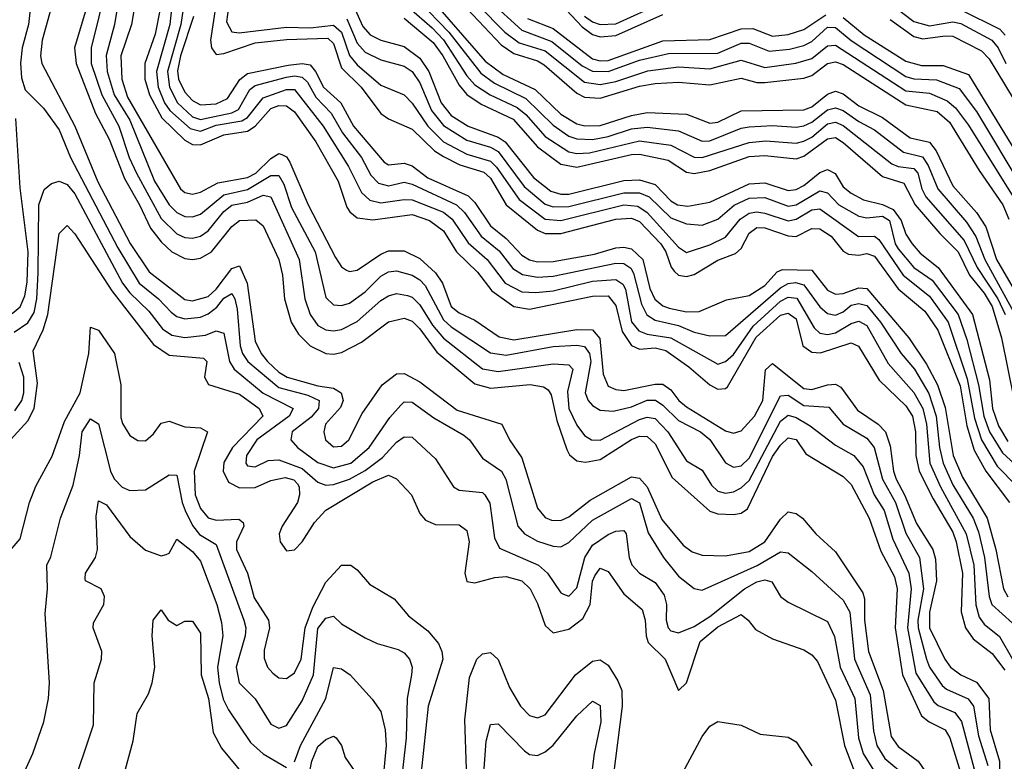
# Model space of a CAD drawing. Header units: inches. Extents: x 501365 to 657855, y 482276 to 547543.
# Tile 263 of 656: x 585329 to 587841, y 486810 to 488702. Entities that reach past the tile are written whole.
import ezdxf

# ---------------------------------------------------------------- set-up
doc = ezdxf.new("R2010")
doc.units = ezdxf.units.IN
doc.header["$MEASUREMENT"] = 0
doc.layers.add('A5488', color=7, linetype='Continuous')

msp = doc.modelspace()

# ---------------------------------------------------------------- linework, layer by layer
at = {"layer": 'A5488', "color": 5}
for points, elevation in [([(585430.6, 488810), (585385.9, 488650), (585381.7, 488610), (585385.2, 488590), (585469.7, 488430), (585528.2, 488288.2), (585610.8, 488130.8), (585658.9, 488058.9), (585750, 487988.3), (585770, 487984.6), (585810, 487995.4), (585830, 488014.5), (585870, 488067), (585890, 488074.3), (585909.4, 488029.4), (585930, 487881.4), (585945.1, 487850), (585961.1, 487830), (585990, 487802.9), (586011.2, 487790), (586090, 487767.4), (586130, 487761.5), (586149.4, 487750), (586154.1, 487730), (586147.4, 487712.6), (586109.4, 487670), (586104.7, 487650), (586109.2, 487630), (586130, 487612.1), (586150, 487613.5), (586168.4, 487630), (586202.8, 487697.2), (586253.4, 487770), (586290, 487798.4), (586310, 487799.1), (586350, 487778), (586445.4, 487705.4), (586558.9, 487670), (586578.7, 487630), (586610, 487584.2), (586650, 487455.9), (586670, 487431.9), (586685.4, 487425.4), (586710, 487424.2), (586730, 487433.7), (586784.3, 487475.7), (586890, 487535.7), (586910, 487532.5), (586929.8, 487510), (586967.1, 487427.1), (587021.6, 487361.6), (587044.3, 487344.3), (587070, 487335.6), (587130, 487334.2), (587190, 487345), (587230, 487369.5), (587270, 487427.3), (587290, 487446.1), (587310, 487441.9), (587326.2, 487430), (587360.4, 487390), (587410, 487344.5), (587479.8, 487239.8), (587484.5, 487224.5), (587484.8, 487170), (587494.6, 487090), (587532.4, 486990), (587552.7, 486872.7), (587570, 486847.3), (587621.1, 486810), (587663.1, 486750)], 2280), ([(585516.2, 488790), (585469, 488630), (585473.3, 488590), (585522.6, 488462.6), (585556.9, 488396.9), (585596.7, 488296.7), (585635, 488230), (585662.9, 488170), (585690, 488135.2), (585717.3, 488110), (585750, 488092.6), (585770, 488090.1), (585790, 488093.9), (585818.3, 488110), (585870, 488174.7), (585890, 488189.8), (585931.5, 488191.5), (585950, 488176.1), (585990, 488090), (585999.5, 488050), (586004.2, 487990), (586021.8, 487930), (586040, 487900), (586070, 487869.8), (586110, 487850.6), (586130, 487848.5), (586150, 487852.5), (586201.1, 487878.9), (586270, 487931.2), (586310, 487940.2), (586330, 487932.9), (586350, 487913.2), (586393.4, 487853.4), (586490, 487773.1), (586530, 487762.1), (586631, 487771), (586665.1, 487765.1), (586677.2, 487757.2), (586684.9, 487744.9), (586699.5, 487679.5), (586725.2, 487605.2), (586731.8, 487591.8), (586750, 487576.7), (586772.8, 487572.8), (586810, 487579.9), (586890, 487631.1), (586910, 487638.9), (586930, 487638.6), (586950, 487620.1), (586993.7, 487533.7), (587090, 487447.7), (587110, 487441.4), (587150, 487439.3), (587170, 487442.9), (587185.9, 487454.1), (587250, 487587.4), (587270, 487616.2), (587290, 487635), (587310, 487630.8), (587334.4, 487594.4), (587430, 487536.5), (587450, 487516.3), (587495.9, 487430), (587526.1, 487346.1), (587560.8, 487280.8), (587567.8, 487250), (587562.6, 487150), (587581.5, 487030), (587630, 486925.4), (587649.1, 486910), (587690, 486890.4), (587701.8, 486870), (587733.1, 486770)], 2320), ([(585550.6, 488789.4), (585511.1, 488630), (585511.7, 488590), (585538.5, 488510), (585581.9, 488430), (585608.1, 488350), (585626.6, 488310), (585690, 488195.1), (585730, 488155.3), (585750, 488146.2), (585770, 488144.3), (585790, 488149.5), (585810, 488162.9), (585850, 488212.7), (585870, 488228.7), (585910, 488236.5), (585950, 488254.5), (585970, 488250.1), (586042.3, 488090), (586056.1, 487990), (586069.7, 487949.7), (586090, 487921.7), (586110, 487910.4), (586130, 487907.9), (586150, 487911.7), (586190, 487931.9), (586250, 487985.5), (586270, 487997.8), (586290, 488003.2), (586318.6, 487998.6), (586330, 487993.9), (586350, 487974.4), (586382.5, 487922.5), (586410, 487889.3), (586510, 487810.8), (586550, 487804), (586690, 487824.1), (586730, 487821.5), (586740.5, 487810), (586726.8, 487753.2), (586730.3, 487710), (586750, 487667.4), (586770, 487641.3), (586787.8, 487630), (586810, 487628.9), (586910, 487681.8), (586930, 487687.9), (586950, 487684), (586982.3, 487650), (587030, 487576), (587070, 487552.5), (587094.4, 487514.4), (587110, 487499.3), (587130, 487494.1), (587150, 487496.9), (587170, 487507.8), (587190, 487526.6), (587270, 487677.6), (587290, 487692.9), (587310, 487687.2), (587345.4, 487665.4), (587410, 487616.7), (587456.9, 487590), (587481.2, 487561.2), (587509.4, 487490), (587534.2, 487450), (587556.3, 487376.3), (587597.7, 487290), (587603.4, 487250), (587594, 487150), (587615, 487035), (587661.5, 486961.5), (587672.5, 486952.5), (587714.6, 486934.6), (587731.5, 486911.5), (587764.5, 486790)], 2340), ([(585837.3, 488790), (585815.9, 488650), (585817.9, 488630), (585830, 488613.2), (585850, 488615.5), (585930, 488643.1), (586010, 488651.8), (586115.2, 488655.2), (586130, 488640.9), (586150, 488579.3), (586199.9, 488530), (586250, 488462.9), (586270, 488448.8), (586330, 488422.6), (586387.5, 488367.5), (586410, 488352.7), (586451.9, 488331.9), (586513.2, 488313.2), (586530, 488297.9), (586570.3, 488230), (586650, 488164.8), (586670, 488156.8), (586710, 488156.1), (586850, 488193.3), (586890, 488195.8), (586910, 488186.7), (586964.9, 488130), (586977.1, 488110), (586990.9, 488070.9), (586999.7, 488059.7), (587010, 488050.3), (587030, 488046.6), (587050, 488051.9), (587110, 488088.4), (587155, 488105), (587170, 488118.3), (587190, 488157.7), (587210, 488171.7), (587230, 488171), (587290, 488150.2), (587310, 488148.7), (587350, 488169.3), (587370, 488168.2), (587399.2, 488150), (587430, 488111.6), (587443.6, 488103.6), (587470, 488101.4), (587490, 488105.3), (587510, 488098.8), (587570, 488015.4), (587638.3, 487958.4), (587671.5, 487910), (587728.1, 487768.1), (587745.5, 487665.5), (587763.8, 487603.8), (587793.7, 487550), (587854.6, 487470)], 2520), ([(585871.5, 488810), (585856.7, 488696.7), (585870, 488670.9), (585888.8, 488668.8), (586010, 488683.1), (586070, 488681.1), (586130, 488687.7), (586150, 488670.1), (586170, 488610.8), (586190, 488587), (586250, 488535.2), (586310, 488510.5), (586330, 488489.2), (586370.6, 488430), (586410, 488390.6), (586470, 488359.2), (586530, 488341.2), (586545.5, 488325.5), (586602.9, 488242.9), (586670, 488193.2), (586710, 488189.5), (586870, 488229.2), (586906.4, 488226.4), (586930, 488210), (587010, 488121.2), (587030, 488108.1), (587090, 488127.4), (587130, 488147.1), (587167, 488193), (587190, 488208.1), (587210, 488212), (587230, 488208.2), (587290, 488188.7), (587310, 488192.8), (587350, 488217.2), (587370, 488219.2), (587469.1, 488149.1), (587510, 488149.3), (587521.3, 488141.3), (587582.8, 488050), (587650, 487996.4), (587698.1, 487930), (587746, 487786), (587765.3, 487685.2), (587783.1, 487630), (587823.1, 487563.1), (587872.5, 487512.5)], 2540), ([(586264.2, 488784.3), (586381.5, 488681.5), (586410, 488650.9), (586470, 488558.7), (586490, 488535.8), (586529.1, 488510), (586597.8, 488477.8), (586619.9, 488459.9), (586670, 488403.8), (586730, 488365), (586750, 488360.7), (586782.6, 488362.6), (586910, 488392.9), (586990, 488381.6), (587050, 488350.9), (587070, 488350.2), (587190, 488388.9), (587232.9, 488392.9), (587310, 488386.9), (587330, 488392.2), (587350, 488402.6), (587390, 488436.2), (587410, 488440.6), (587430, 488432.3), (587554.2, 488334.2), (587570, 488327.5), (587610, 488322.2), (587620.4, 488310), (587630.6, 488270.6), (587641.2, 488250), (587738.4, 488138.4), (587772.2, 488070), (587824.6, 487990), (587843.3, 487950)], 2640), ([(586366.2, 488770), (586516.5, 488596.5), (586562.4, 488562.4), (586644, 488524), (586710, 488461.3), (586750, 488436.1), (586770.9, 488430.9), (586810, 488431.8), (586890, 488457.5), (586930, 488465.1), (587030, 488461.3), (587090, 488438), (587110, 488440.5), (587170, 488469.8), (587330, 488472), (587350, 488479.5), (587390, 488511.9), (587410, 488519.2), (587430, 488512.6), (587470, 488481.8), (587530, 488452.4), (587600.8, 488400.8), (587650, 488389.5), (587667.1, 488367.1), (587710, 488277.7), (587770.4, 488210.4), (587793.8, 488173.8), (587820.8, 488090), (587910, 487937.5)], 2680), ([(585358.1, 488750), (585351.2, 488690), (585335.3, 488630), (585331.3, 488591.3), (585333.6, 488553.6), (585343.3, 488523.3), (585390, 488476), (585430, 488420.7), (585458.9, 488350), (585579.7, 488119.8), (585633.9, 488030), (585683.5, 487990), (585715.4, 487955.4), (585730, 487944.4), (585750, 487938.3), (585790, 487943), (585810, 487951.7), (585831.6, 487968.4), (585850, 487991.2), (585870, 488003.3), (585878.1, 487990), (585883.4, 487963.4), (585891.3, 487870), (585897.1, 487850), (585911, 487830), (585990, 487763.9), (586063.8, 487743.8), (586092.6, 487730), (586091.3, 487710), (586072.3, 487687.7), (586024, 487650), (586020.8, 487630), (586037.9, 487610), (586090, 487571.9), (586130, 487558.6), (586173.4, 487570), (586220.5, 487610), (586273.4, 487686.6), (586301.4, 487718.6), (586310, 487726.8), (586330, 487726.2), (586385.7, 487685.7), (586462.1, 487642.1), (586476.4, 487630), (586510, 487582.8), (586558.4, 487550), (586569.6, 487529.6), (586600.3, 487410), (586617.3, 487390), (586650, 487371.7), (586690, 487358.4), (586710, 487357.3), (586730, 487368.2), (586790, 487424.6), (586890, 487480.4), (586910, 487469.6), (586932.3, 487392.3), (586971.7, 487330), (587010, 487282.5), (587050, 487250.7), (587070, 487246.3), (587210.4, 487309.6), (587270, 487343.8), (587282.9, 487342.9), (587290, 487341.7), (587350, 487294.2), (587430, 487220.9), (587446.6, 487190), (587459.1, 487070), (587499.1, 486979.1), (587507.3, 486887.3), (587515.7, 486850), (587536.5, 486816.5), (587591.3, 486771.3)], 2260), ([(585581.8, 488758.2), (585571.2, 488690), (585549.3, 488610.7), (585552.3, 488570), (585570.2, 488510), (585610, 488445.5), (585673.1, 488290), (585710, 488229.2), (585730, 488210.3), (585750, 488199.9), (585770, 488198.7), (585790, 488206), (585850, 488255.5), (585910, 488268.5), (585970, 488304.3), (585990, 488304.2), (586002.6, 488282.6), (586022.8, 488222.8), (586083, 488110), (586110, 487993.4), (586130, 487974.3), (586150, 487972.8), (586170, 487978.4), (586210, 488008), (586250, 488047.8), (586270, 488058.9), (586290, 488061), (586330, 488050.1), (586350, 488038.3), (586363.6, 488023.6), (586410, 487936), (586430, 487917.9), (586530, 487851.9), (586570, 487845.7), (586690, 487867.9), (586750, 487871.9), (586770, 487868.2), (586782.7, 487850), (586786.1, 487830), (586771.8, 487750), (586779.5, 487730), (586790, 487717.9), (586810, 487705.8), (586843.2, 487703.2), (586890, 487714.3), (586930, 487730.8), (586950.9, 487730.9), (586970, 487718.8), (587010, 487679.6), (587066, 487650), (587090, 487630.9), (587130, 487571.3), (587150, 487560.1), (587170, 487563.4), (587190, 487583.2), (587270, 487742.3), (587290, 487744), (587330, 487717.4), (587393.1, 487713.1), (587430, 487669.7), (587490, 487634.6), (587508.9, 487610), (587530.6, 487530), (587563.3, 487470), (587590, 487391.7), (587624.5, 487330), (587635.3, 487250), (587620.3, 487170), (587621.1, 487150), (587642.5, 487070), (587650, 487049.7), (587682.7, 487002.7), (587693.4, 486993.4), (587748.9, 486969), (587762.2, 486950), (587775, 486875), (587798.9, 486798.9)], 2360), ([(586346.3, 488750), (586424, 488670), (586505.3, 488565.3), (586540.2, 488540.2), (586620.6, 488500.6), (586690, 488433), (586730, 488404.9), (586750, 488397.7), (586790, 488396), (586830, 488403.6), (586890, 488423.6), (586930, 488428), (587010, 488418.7), (587070, 488391.8), (587090, 488392.5), (587170, 488425.3), (587190, 488428.8), (587250, 488431.9), (587310, 488427.9), (587330, 488431.5), (587350, 488440.8), (587390, 488471.9), (587410, 488477.2), (587430, 488470.6), (587470, 488442), (587510, 488421), (587584, 488364), (587632.2, 488352.2), (587646.8, 488330), (587671.3, 488270), (587745, 488185), (587768.5, 488148.5), (587791.8, 488090), (587879.4, 487930)], 2660), ([(586499, 488739), (586566.7, 488670), (586603.2, 488643.2), (586670, 488622.4), (586770, 488542.4), (586810, 488536.4), (586850, 488544.7), (586931.5, 488571.5), (587010, 488581.8), (587090, 488576.3), (587170, 488598.3), (587230, 488580.4), (587309.1, 488590.9), (587350, 488602.7), (587390, 488634.9), (587410, 488637.1), (587590, 488520.6), (587650, 488514.4), (587695.1, 488495.1), (587716.7, 488476.7), (587750, 488432.7), (587863.7, 488250)], 2740), ([(586527.2, 488750), (586610, 488675.1), (586686.7, 488646.7), (586764.4, 488584.4), (586790, 488571), (586830, 488569.7), (586910, 488598.6), (586984.4, 488615.6), (587110, 488617), (587170, 488642.4), (587190, 488642.4), (587241.5, 488621.5), (587292.9, 488627.1), (587330, 488636), (587350, 488646.1), (587390, 488683.3), (587410, 488682.2), (587450, 488648.9), (587590, 488557.4), (587610, 488551.1), (587668.4, 488548.4), (587726.2, 488526.2), (587770, 488468.1), (587888.2, 488270)], 2760), ([(586710, 488741.3), (586763.8, 488683.8), (586790, 488664.4), (586810, 488658.3), (586850, 488661.5), (586970, 488714.9)], 2820), ([(586770, 488711.1), (586790, 488696.2), (586810, 488689.6), (586850, 488691.7), (586970, 488745.9)], 2840), ([(587557.2, 488737.2), (587610, 488697.2), (587650, 488686.6), (587710, 488696.1), (587730, 488692), (587809.5, 488649.5), (587825.3, 488630), (587845.3, 488590)], 2840), ([(585621.1, 488730), (585614.4, 488690), (585587.2, 488610), (585589.6, 488550), (585604, 488504), (585739.1, 488270), (585750, 488260.8), (585770, 488256.9), (585790, 488262.1), (585834.2, 488285.8), (585910, 488299.7), (585931.8, 488310), (585970, 488348), (585990, 488360.4), (585997.8, 488357.8), (586010, 488352.4), (586018.6, 488338.6), (586065, 488230), (586135.1, 488095.1), (586150, 488071.5), (586163, 488063), (586170, 488059.7), (586190, 488062.7), (586250, 488103.7), (586270, 488112.3), (586310, 488112.2), (586350, 488092.5), (586390, 488056.1), (586407.9, 488030), (586430.1, 487970), (586450, 487953.7), (586490, 487935.3), (586552.4, 487892.4), (586590, 487885.4), (586750, 487911.8), (586790, 487910.7), (586808.9, 487888.9), (586817.6, 487797.6), (586830, 487767.2), (586850, 487758), (586870, 487755.8), (586950, 487772.1), (586970, 487772.2), (586990, 487757.3), (587010.3, 487730.3), (587030, 487714.1), (587130, 487652.8), (587150, 487647), (587170, 487652.8), (587203.7, 487690), (587225.3, 487730), (587231.5, 487808.5), (587250, 487824.8), (587330, 487761.3), (587350, 487758.6), (587390, 487770.5), (587410, 487771.8), (587424.2, 487764.2), (587466.1, 487706), (587519.5, 487670), (587538.2, 487650), (587550, 487614.7), (587558.2, 487550), (587564.8, 487530), (587586.5, 487490), (587616.8, 487416.8), (587658.8, 487350), (587665.6, 487325.6), (587668.2, 487270), (587649.8, 487190), (587650, 487150), (587689, 487070), (587703.6, 487050), (587730, 487030.1), (587770, 487011.8), (587801.3, 486970), (587805, 486890), (587828.8, 486810), (587830, 486730)], 2380), ([(585687.2, 488730), (585674.8, 488665.2), (585648.3, 488590), (585648.4, 488550), (585660, 488510), (585691.7, 488451.7), (585750, 488394.6), (585770, 488383.6), (585790, 488382.7), (585850, 488408.3), (585910, 488417.4), (585929.6, 488430.4), (585970, 488475.2), (585990, 488483.1), (586010, 488482.6), (586030, 488467.1), (586084.3, 488390), (586141.4, 488290), (586163.8, 488223.8), (586171.3, 488211.3), (586190, 488196.4), (586230, 488191.6), (586330, 488204.9), (586374.3, 488190), (586410, 488163), (586443.1, 488110), (586497.4, 488057.4), (586533.3, 488010), (586590, 487970), (586630, 487963.6), (586790, 487996.6), (586830, 487997.3), (586850, 487972.7), (586866.2, 487906.3), (586890, 487870.4), (586910, 487861.2), (586950, 487864.5), (586977.6, 487857.6), (587036.3, 487816.3), (587090, 487770.3), (587110, 487759.4), (587130, 487760.7), (587134.5, 487765.5), (587208.1, 487891.9), (587270, 487948), (587290, 487953.3), (587310, 487938.3), (587327.1, 487870), (587350, 487853.3), (587371.8, 487851.8), (587450, 487877.2), (587469, 487869), (587521.9, 487781.9), (587590, 487716.4), (587606.6, 487690), (587614.2, 487650), (587615.6, 487590), (587624.1, 487550), (587659.3, 487479.3), (587710, 487394), (587718.3, 487370), (587734.5, 487290), (587730.8, 487190.8), (587742, 487150), (587762, 487122), (587810, 487085), (587842.3, 487042.3)], 2420), ([(585716.5, 488730), (585711.6, 488690), (585677.6, 488570), (585682.3, 488530), (585698.8, 488490), (585712.2, 488470), (585764, 488424), (585790, 488417.8), (585830, 488432.8), (585895.7, 488444.3), (585910, 488452.5), (585950, 488502.6), (586010, 488524.2), (586030, 488523.6), (586102.9, 488430), (586167.6, 488327.6), (586201.4, 488261.4), (586221.9, 488241.9), (586250, 488235), (586310, 488243.6), (586330, 488242.3), (586410.6, 488210.6), (586432.7, 488192.7), (586472.8, 488132.8), (586521.7, 488090), (586567.8, 488030), (586610, 488007.8), (586645.6, 488005.6), (586690, 488010.4), (586790, 488034.4), (586850, 488039.4), (586867.5, 488027.5), (586874.4, 488014.4), (586890, 487930.7), (586908.4, 487908.4), (586930, 487900), (586990.5, 487890.5), (587110, 487822.9), (587130, 487830.1), (587150, 487847.3), (587200.1, 487919.9), (587270, 487983.6), (587290, 487994), (587311.7, 487991.7), (587355.6, 487915.6), (587370, 487902), (587390, 487898.8), (587410, 487902.7), (587450, 487926.7), (587470, 487932.4), (587490, 487921.9), (587544.4, 487824.4), (587610, 487750.7), (587633.6, 487710), (587642.6, 487670), (587651.1, 487570), (587678, 487510), (587744.1, 487390), (587763.5, 487310), (587768.8, 487208.9), (587777.1, 487177.1), (587790, 487159.9), (587828.5, 487128.5), (587862.2, 487070)], 2440), ([(585745.9, 488730), (585740.3, 488690), (585705.8, 488570), (585710.9, 488530), (585731.4, 488490), (585770, 488454.1), (585790, 488447.7), (585810, 488451.3), (585870, 488464.6), (585887.5, 488472.5), (585916.5, 488523.5), (585930, 488534), (586010, 488555.1), (586030, 488558.5), (586050, 488555.7), (586062.9, 488542.9), (586084.4, 488504.4), (586123.8, 488463.8), (586152.9, 488412.9), (586201.4, 488350), (586225.1, 488305.1), (586244.5, 488284.5), (586270, 488277.9), (586310, 488287), (586330, 488282.4), (586443, 488230), (586463.9, 488210), (586506.1, 488150), (586552, 488112), (586587.1, 488067.1), (586612.1, 488052.1), (586650, 488045.1), (586690, 488047.4), (586850, 488080.9), (586870, 488079.9), (586888.2, 488068.2), (586895.3, 488055.3), (586915.8, 487975.8), (586928.7, 487948.7), (586950, 487935.7), (587010, 487921.7), (587050, 487904.3), (587090, 487895.7), (587130, 487896.4), (587270, 488018.2), (587290, 488028.5), (587308.4, 488031.6), (587330, 488025.3), (587370, 487969.4), (587390, 487952.4), (587410, 487948.3), (587430, 487956.7), (587450, 487973.3), (587470, 487978.2), (587490, 487972.7), (587524.9, 487930), (587577.7, 487850), (587612, 487810), (587648.5, 487748.5), (587667.3, 487690), (587675.5, 487610), (587685, 487570), (587710, 487515.3), (587761.3, 487430), (587775.3, 487395.3), (587790.8, 487330), (587802.4, 487230), (587809.2, 487210), (587862.3, 487162.3)], 2460), ([(586183.9, 488730), (586204.3, 488684.3), (586223, 488663), (586250, 488649.6), (586310, 488633.2), (586350, 488603.9), (586372.6, 488570), (586403.9, 488490), (586430, 488457.9), (586473.5, 488430), (586550, 488402), (586567.3, 488390), (586639.6, 488299.6), (586684.4, 488264.4), (586710, 488256.9), (586730, 488256.9), (586870, 488291.3), (586910, 488293.6), (586950, 488281.3), (586990, 488240.2), (587007.3, 488230), (587033.6, 488226.4), (587090, 488236), (587190, 488283.5), (587230, 488285.3), (587290, 488266.5), (587310, 488268.6), (587330, 488279), (587370, 488312.5), (587390, 488319.9), (587409.5, 488309.5), (587430, 488275.2), (587450, 488259.7), (587482.2, 488242.2), (587530.7, 488230.7), (587557.5, 488217.5), (587578.3, 488190), (587590, 488154.9), (587606.1, 488130), (587626.4, 488106.4), (587672.7, 488070), (587760, 487950), (587802.9, 487782.9), (587810.7, 487710), (587825.9, 487665.9), (587850, 487626)], 2580), ([(586470.4, 488730), (586557.7, 488637.7), (586590, 488615.3), (586650, 488596.9), (586667, 488587), (586750, 488514.2), (586770, 488503.9), (586810, 488501.4), (586910, 488532.6), (586950, 488538.8), (587010, 488543), (587090, 488536), (587170, 488552.6), (587210, 488541.6), (587230, 488541.4), (587330, 488552.7), (587350, 488559.5), (587390, 488590.2), (587410, 488594.4), (587430, 488587.7), (587590, 488484.7), (587670, 488467.9), (587700.9, 488440.9), (587776.8, 488316.8), (587837.7, 488230), (587853, 488193)], 2720), ([(586624.8, 488704.8), (586690, 488679.8), (586790, 488602.1), (586810, 488596.9), (586830, 488598.1), (586970, 488647.8), (587090, 488651.3), (587170, 488678.6), (587199.1, 488679.1), (587250, 488660.2), (587290, 488663.9), (587330, 488676.8), (587386, 488714)], 2780), ([(587730, 488727.2), (587830, 488678), (587842.9, 488662.9)], 2860), ([(585772.2, 488710), (585739.1, 488610), (585731.5, 488571.5), (585733.8, 488550), (585750, 488516.7), (585770, 488495.4), (585790, 488484.5), (585830, 488487.5), (585859, 488501), (585890.5, 488549.5), (585910, 488564.7), (586014.1, 488585.9), (586050, 488590), (586070, 488586.9), (586084, 488570), (586104.4, 488530), (586148, 488490), (586180.7, 488430), (586258.5, 488338.5), (586270, 488331.6), (586310, 488336.3), (586330, 488329.1), (586370, 488298.7), (586472.9, 488252.9), (586490, 488235.7), (586530, 488175.7), (586570, 488143.9), (586610, 488100.8), (586630, 488089.4), (586650, 488084.4), (586690, 488084.7), (586795.9, 488104.1), (586850, 488119.7), (586870, 488121.8), (586890, 488117.3), (586918.6, 488090), (586936.5, 488016.5), (586949.1, 487989.1), (586970, 487971.7), (586986, 487966), (587030, 487956.9), (587062.6, 487957.4), (587132.7, 487987.3), (587190, 487998.1), (587230, 488023.5), (587261.3, 488058.7), (587275.2, 488064.8), (587350, 488062.9), (587390, 488012), (587410, 488001.8), (587430, 488003.7), (587470, 488018.2), (587490, 488015.8), (587597.9, 487890), (587642.9, 487822.9), (587670.3, 487770), (587690, 487712.6), (587710.3, 487590), (587734.5, 487534.5), (587797.4, 487430), (587819.2, 487350), (587839, 487250), (587849.7, 487229.7)], 2480), ([(586164, 488704), (586190, 488641.9), (586210, 488619.3), (586250, 488599.2), (586310, 488583.2), (586330, 488570.1), (586350, 488541.1), (586380, 488470), (586410, 488432.3), (586470, 488394.6), (586530, 488376.3), (586550, 488365.8), (586616, 488276), (586670, 488231.2), (586690, 488224.6), (586730, 488225), (586870, 488260), (586910, 488260.6), (586934.9, 488250), (586990, 488196.3), (587030, 488180.9), (587070, 488177.6), (587110, 488193.2), (587151.6, 488228.4), (587190, 488247), (587230, 488248.2), (587290, 488226.1), (587310, 488229.7), (587370, 488265.6), (587390, 488259.9), (587419, 488230), (587470, 488200.6), (587490, 488196.1), (587530, 488200.7), (587547.8, 488190), (587562.5, 488130), (587570, 488117.2), (587610, 488070), (587657.2, 488037.2), (587723.4, 487950), (587745.8, 487885.8), (587775.6, 487770), (587789.1, 487690), (587803.1, 487650), (587836.7, 487596.7), (587910, 487529.3)], 2560), ([(586310, 488705.9), (586384.2, 488644.2), (586408.4, 488610), (586450, 488534.6), (586470, 488510.7), (586506.6, 488486.6), (586587.8, 488447.8), (586650, 488378), (586710, 488333.5), (586750, 488325.4), (586890, 488358.3), (586910, 488359.1), (586983.7, 488343.7), (587030, 488312.9), (587050, 488309.2), (587090, 488317), (587190, 488353.2), (587230, 488355.4), (587310, 488347), (587330, 488353.7), (587390, 488398), (587410, 488401.2), (587430, 488388.7), (587530, 488302), (587584.7, 488284.7), (587613.3, 488230), (587676.4, 488156.4), (587723.3, 488110), (587752.5, 488050), (587790, 488004), (587810, 487970.1), (587834, 487890), (587866.1, 487730)], 2620), ([(587430, 488707.5), (587483.3, 488663.3), (587590, 488595.8), (587630, 488584.9), (587684.7, 488584.7), (587750, 488561.9), (587891, 488331)], 2780), ([(587550, 488702.5), (587610, 488659.5), (587632.8, 488652.8), (587690, 488661), (587710, 488659.7), (587782.8, 488622.8), (587802.4, 488602.4), (587907.8, 488427.8)], 2820), ([(585310, 487952.7), (585330.5, 487969.5), (585342.4, 487997.6), (585347.9, 488032.1), (585350.2, 488110), (585330, 488273), (585319.2, 488450)], 2260), ([(585315, 487905), (585350, 487928.3), (585365.5, 487954.5), (585372.4, 487990), (585376.4, 488056.4), (585377.6, 488230), (585391.1, 488268.9), (585410, 488283.6), (585430, 488289.7), (585450, 488281.5), (585470, 488257.3), (585591.6, 488030), (585610, 488005.1), (585658.2, 487958.2), (585693.3, 487913.3), (585717.2, 487897.2), (585750, 487891), (585802.9, 487897.1), (585830, 487908.2), (585850, 487902.4), (585864.6, 487830), (585876.4, 487810), (585950, 487749.2), (586026.9, 487710), (586016.6, 487690), (585934.2, 487630), (585907.5, 487590), (585905.9, 487570), (585910, 487564), (585930, 487561.3), (585962.5, 487577.5), (585990, 487579.3), (586050, 487556.9), (586090, 487521.6), (586110, 487514.4), (586130, 487515.7), (586170, 487529.2), (586210, 487552.1), (586254.8, 487585.2), (586290, 487623.8), (586310, 487637.7), (586330, 487636.9), (586390, 487581.5), (586436, 487510), (586450, 487501.2), (586510, 487495.3), (586516.1, 487490), (586528.4, 487468.4), (586540.1, 487380.1), (586553.2, 487353.2), (586652.7, 487310), (586675.4, 487290), (586710, 487239.5), (586716.5, 487236.5), (586730, 487230.8), (586750, 487252.5), (586770.6, 487329.4), (586790, 487361.5), (586830, 487388.5), (586850, 487396.7), (586870, 487398.4), (586876.5, 487390), (586884, 487330), (586891.1, 487311.1), (586910, 487289.6), (586950, 487265.7), (586973.2, 487233.2), (586979.3, 487210), (586978.4, 487170), (586983.6, 487150), (586990, 487142.8), (587010, 487137.5), (587050, 487153.4), (587090, 487179.4), (587177.8, 487250), (587210, 487267.7), (587230, 487273), (587247.6, 487267.6), (587270.1, 487230.1), (587290, 487215.6), (587390, 487166.6), (587407.8, 487127.8), (587422.7, 487050), (587459.5, 486970), (587469.1, 486870), (587480.9, 486830), (587507.2, 486787.3)], 2240), ([(585305.1, 487630), (585350, 487678.7), (585365.8, 487710), (585374.8, 487774.8), (585363.2, 487856.8), (585389.2, 487910.8), (585401, 487950), (585430, 488156.5), (585450, 488177), (585470, 488156), (585564.3, 488010), (585670, 487873), (585710, 487846), (585798.3, 487838.3), (585806.5, 487830), (585800.7, 487790), (585811, 487771), (585890, 487746.5), (585939.9, 487710), (585949, 487690), (585871.8, 487610), (585850, 487572.1), (585848.2, 487550), (585862.1, 487522.1), (585890, 487507.3), (585930, 487508.4), (585970, 487525.9), (586005.9, 487534.1), (586028.1, 487528.1), (586037.6, 487517.6), (586042.3, 487510), (586043.1, 487490), (586037.6, 487470), (585998.4, 487410), (585990.6, 487390), (585993.9, 487370), (586010, 487347), (586030, 487349.5), (586050, 487369.6), (586081.1, 487418.9), (586109.8, 487450.2), (586230, 487522.6), (586270, 487539.9), (586290, 487530.2), (586328.7, 487490), (586350, 487442.2), (586364.7, 487424.7), (586390, 487414.2), (586450, 487413.4), (586470, 487398.6), (586475.6, 487370), (586464.6, 487290), (586470, 487268.3), (586490, 487264.7), (586541.2, 487278.8), (586570, 487281.5), (586609.8, 487269.8), (586631.1, 487250), (586650, 487212.4), (586670, 487156.3), (586690, 487137.7), (586730, 487147.1), (586766.1, 487173.9), (586784.4, 487210), (586790, 487269), (586796.7, 487283.3), (586810, 487302.1), (586830, 487293.6), (586870, 487237.4), (586916.7, 487196.7), (586925.1, 487170), (586927.2, 487130), (586932.6, 487112.7), (586975.7, 487070), (587010, 486990.3), (587030, 487010.2), (587064.7, 487115.3), (587110, 487153.2), (587170, 487184.1), (587187.8, 487170), (587205.9, 487145.9), (587250, 487122.5), (587330, 487094.4), (587350, 487081.5), (587364.2, 487064.1), (587410, 486965.8), (587433.1, 486850), (587456.6, 486790)], 2220), ([(585289.2, 487330), (585330, 487377.7), (585353.7, 487470), (585370, 487511.5), (585411.4, 487588.6), (585443.2, 487676.8), (585483.6, 487750), (585505.6, 487850), (585510, 487917.7), (585530, 487909.4), (585570.7, 487850), (585587.3, 487770), (585587.3, 487687.3), (585591.4, 487671.4), (585610, 487641.2), (585630, 487628.4), (585650, 487627), (585670, 487645), (585690, 487672.2), (585710, 487677.9), (585750, 487663.1), (585790, 487660.6), (585807.8, 487650), (585774, 487550), (585776.7, 487490), (585790, 487454.6), (585810, 487430.7), (585830, 487425), (585887.7, 487427.7), (585898.7, 487418.7), (585900.8, 487410), (585881.7, 487370), (585882.2, 487350), (585910.3, 487290), (585927.1, 487227.1), (585963.8, 487170), (585966.4, 487150), (585953, 487093), (585952.8, 487072.8), (585961.5, 487050), (585974.9, 487034.9), (585990, 487022.6), (586010, 487021.3), (586030, 487035.1), (586047, 487070), (586056.9, 487150), (586076.9, 487203.1), (586110, 487267.2), (586150, 487310.1), (586174, 487310), (586190, 487298.4), (586221.5, 487261.5), (586284.4, 487224.4), (586320.7, 487180.7), (586370, 487142.7), (586397.4, 487110), (586406.2, 487090), (586408.2, 487070), (586371.5, 486950), (586341.1, 486670)], 2180), ([(585316.4, 487703.6), (585334, 487730), (585339.6, 487750), (585339.4, 487790), (585327.3, 487827.3)], 2240), ([(585308.4, 486710), (585362.5, 486830), (585390.4, 486910), (585402.4, 486970), (585404.9, 487010), (585393.9, 487186.1), (585399.5, 487250), (585398.5, 487310), (585408.8, 487331.2), (585433.2, 487430), (585465.4, 487514.6), (585481.4, 487590), (585488.6, 487650), (585510, 487683.9), (585530, 487670.4), (585560.9, 487550), (585570, 487530.1), (585590, 487509.1), (585610, 487500.7), (585650, 487502), (585710, 487540.6), (585730, 487539.7), (585743.2, 487470), (585751, 487450), (585770, 487411.6), (585788.1, 487388.1), (585830, 487363), (585900.8, 487170), (585905.8, 487150), (585904.6, 487130), (585881.6, 487050), (585888.5, 487010), (585930, 486968.9), (585970, 486904.2), (585990, 486894.6), (586010, 486901), (586050, 486963.6), (586078.2, 487030), (586090, 487148.6), (586110, 487174.5), (586130, 487180.1), (586150, 487160.2), (586210, 487124.4), (586241.3, 487110), (586294.7, 487094.7), (586310, 487086.3), (586323.7, 487070), (586330.1, 487050), (586328.8, 487030), (586317.4, 486970), (586314.9, 486870), (586283.5, 486590)], 2160), ([(585459.8, 486730), (585517.3, 486902.7), (585519.3, 487010), (585537.5, 487070), (585538.3, 487090), (585516.5, 487150), (585517.1, 487162.9), (585543.4, 487210), (585545.2, 487230), (585536.8, 487250), (585497.2, 487270), (585496.3, 487276.3), (585496.5, 487290), (585522.3, 487330), (585527.6, 487350), (585524.4, 487435.6), (585530, 487474), (585550, 487463.9), (585610, 487382.9), (585650, 487348.1), (585690, 487334), (585702.5, 487337.5), (585710, 487340.9), (585730, 487376.5), (585770, 487344.9), (585790, 487320.7), (585831.6, 487210), (585844.1, 487164.1), (585847.1, 487130), (585833.8, 487050), (585837.6, 487010), (585848.5, 486968.5), (585861.4, 486941.4), (585918, 486858), (585950, 486828.5), (586010, 486793.9)], 2140), ([(585599, 486790), (585618.4, 486861.6), (585628.6, 486931.4), (585657.9, 486982.1), (585667.2, 487010), (585673.7, 487050), (585667.1, 487130), (585669.9, 487170), (585690, 487196.3), (585707.4, 487170), (585730, 487155.8), (585750, 487167.1), (585770, 487167.3), (585790, 487136.5), (585791.6, 487030), (585810.6, 486970), (585822.9, 486882.9), (585843.6, 486843.6), (585921.2, 486750)], 2120), ([(586469.2, 486790), (586464.8, 486915.2), (586476.3, 487023.7), (586495.2, 487070), (586510, 487084.2), (586530, 487087.7), (586550, 487069.1), (586578.4, 486998.4), (586606.6, 486950), (586630, 486926.8), (586650, 486920.6), (586670, 486928.1), (586747.1, 487030), (586790, 487065.3), (586810, 487068.3), (586830, 487055), (586854.9, 487014.9), (586864.9, 486990), (586866.3, 486950), (586843, 486770)], 2180), ([(586030, 486808), (586045.2, 486850), (586110.3, 486970), (586130, 487049.2), (586150, 487045.8), (586172.3, 487030), (586228.6, 486968.6), (586250, 486936.9), (586261.8, 486890), (586264.3, 486850), (586239.2, 486590)], 2140), ([(586512.4, 486767.6), (586518.9, 486861.1), (586530, 486904), (586550, 486905.4), (586616.8, 486836.8), (586630, 486826.9), (586650, 486824.9), (586670, 486834.2), (586690, 486851), (586750, 486926.1), (586790, 486963), (586810, 486952.4), (586811.9, 486910), (586795, 486830), (586779.5, 486710)], 2160), ([(587014.9, 486770), (587070, 486872.7), (587090, 486899.5), (587110, 486911.4), (587170, 486902.3), (587218.6, 486878.6), (587290, 486871.5), (587310, 486859), (587350, 486798.4)], 2180), ([(586057.8, 486730), (586073.9, 486810), (586090, 486847.7), (586110, 486865.2), (586130, 486873.5), (586136.5, 486870), (586150, 486850.4), (586159.1, 486819.1), (586190, 486774.9)], 2120)]:
    msp.add_lwpolyline(points, dxfattribs=dict(at, elevation=elevation))

doc.saveas('drawing.dxf')
